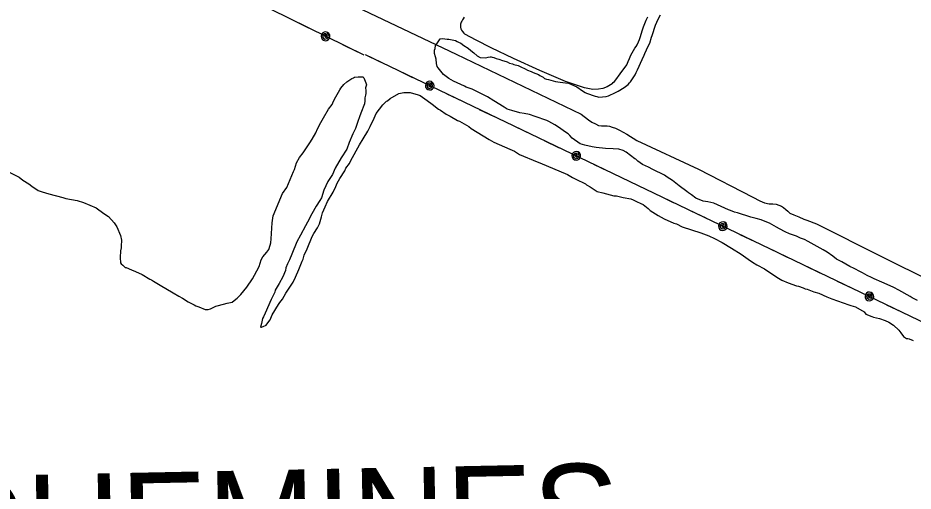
# Model space of a CAD drawing. Extents: x 3683402 to 3721514, y 487807 to 513565.
# Drawn here: x 3715316 to 3717156, y 494893 to 495865 of the extents above; entities that cross this region are included whole.
import ezdxf

# ---------------------------------------------------------------- set-up
doc = ezdxf.new("R2010")
doc.units = 0
for name, color, linetype in [('V-SITE-VEGE', 7, 'Continuous'), ('V-TOPO-GNAM-IDEN', 7, 'Continuous'), ('V-TOPO-SHOR', 7, 'Continuous'), ('V-UTIL-LINE', 7, 'Continuous')]:
    doc.layers.add(name, color=color, linetype=linetype)

msp = doc.modelspace()

# ---------------------------------------------------------------- linework, layer by layer
at = {"layer": 'V-SITE-VEGE'}
for p, q in [((3715979.4, 495721), (3715985.7, 495728.4)), ((3715985.7, 495728.4), (3715992, 495733.7)), ((3715992, 495733.7), (3716002.5, 495741.1)), ((3716002.5, 495741.1), (3716005.7, 495742.2)), ((3716005.7, 495742.2), (3716007.8, 495743.3)), ((3716007.8, 495743.3), (3716015.2, 495744.4)), ((3716015.2, 495744.4), (3716024.7, 495744.4)), ((3716024.7, 495744.4), (3716026.8, 495742.3)), ((3716026.8, 495742.3), (3716031, 495731.8)), ((3716032.1, 495727.6), (3716030.1, 495721.3)), ((3716031, 495731.8), (3716032.1, 495727.6)), ((3715969, 495703), (3715977.4, 495717.8)), ((3715977.4, 495717.8), (3715979.4, 495721)), ((3716030.1, 495721.3), (3716031.1, 495716)), ((3716031.2, 495709.7), (3716030.1, 495706.5)), ((3716031.1, 495716), (3716031.2, 495709.7)), ((3716080.8, 495699.4), (3716098.6, 495710.1)), ((3716098.6, 495710.1), (3716109.2, 495712.2)), ((3716109.2, 495712.2), (3716121.8, 495712.3)), ((3716121.8, 495712.3), (3716138.7, 495707.1)), ((3715961.7, 495687.2), (3715964.8, 495694.5)), ((3715964.8, 495694.5), (3715969, 495703)), ((3716029.1, 495694.9), (3716028.1, 495688.6)), ((3716030.1, 495706.5), (3716029.1, 495701.2)), ((3716029.1, 495701.2), (3716029.1, 495694.9)), ((3716066.1, 495686.7), (3716073.4, 495694.1)), ((3716073.4, 495694.1), (3716075.5, 495695.2)), ((3716075.5, 495695.2), (3716080.8, 495699.4)), ((3716138.7, 495707.1), (3716142.9, 495706.1)), ((3716142.9, 495706.1), (3716156.7, 495695.6)), ((3716156.7, 495695.6), (3716167.3, 495688.3)), ((3715943.9, 495659.6), (3715954.4, 495677.6)), ((3715954.4, 495677.6), (3715961.7, 495687.2)), ((3716028.1, 495688.6), (3716020.8, 495669.6)), ((3716052.5, 495668.7), (3716066.1, 495686.7)), ((3716167.3, 495688.3), (3716180, 495677.8)), ((3716180, 495677.8), (3716184.2, 495675.7)), ((3716184.2, 495675.7), (3716195.9, 495667.4)), ((3715938.7, 495650.1), (3715943.9, 495659.6)), ((3716014.6, 495652.7), (3716009.4, 495637.9)), ((3716017.7, 495662.2), (3716014.6, 495652.7)), ((3716020.8, 495669.6), (3716017.7, 495662.2)), ((3716040, 495642.3), (3716048.3, 495659.2)), ((3716048.3, 495659.2), (3716052.5, 495668.7)), ((3716195.9, 495667.4), (3716204.3, 495663.2)), ((3716204.3, 495663.2), (3716219.1, 495654.8)), ((3716219.1, 495654.8), (3716223.4, 495652.8)), ((3716223.4, 495652.8), (3716242.4, 495642.3)), ((3715928.3, 495629), (3715931.4, 495637.4)), ((3715931.4, 495637.4), (3715938.7, 495650.1)), ((3716009.4, 495637.9), (3716004.2, 495627.3)), ((3716034.8, 495632.7), (3716040, 495642.3)), ((3716242.4, 495642.3), (3716247.7, 495638.1)), ((3716247.7, 495638.1), (3716284.7, 495615.1)), ((3715915.8, 495608.9), (3715921, 495616.3)), ((3715921, 495616.3), (3715928.3, 495629)), ((3716004.2, 495627.3), (3715996.9, 495609.3)), ((3716018, 495604.2), (3716025.4, 495616.9)), ((3716025.4, 495616.9), (3716034.8, 495632.7)), ((3715907.4, 495596.2), (3715915.8, 495608.9)), ((3715996.9, 495609.3), (3715991.7, 495595.6)), ((3716000.3, 495572.5), (3716018, 495604.2)), ((3716284.7, 495615.1), (3716294.2, 495609.9)), ((3716294.2, 495609.9), (3716327, 495595.3)), ((3715894.8, 495578.2), (3715902.2, 495587.7)), ((3715902.2, 495587.7), (3715907.4, 495596.2)), ((3715991.7, 495595.6), (3715980.2, 495577.6)), ((3716327, 495595.3), (3716336.5, 495591.2)), ((3716336.5, 495591.2), (3716347.1, 495584.9)), ((3716347.1, 495584.9), (3716383, 495569.3)), ((3715884.4, 495553.9), (3715888.6, 495567.6)), ((3715888.6, 495567.6), (3715894.8, 495578.2)), ((3715980.2, 495577.6), (3715967.7, 495556.5)), ((3715989.8, 495556.6), (3715997.2, 495566.1)), ((3715997.2, 495566.1), (3716000.3, 495572.5)), ((3716383, 495569.3), (3716388.3, 495567.2)), ((3716388.3, 495567.2), (3716445.4, 495543.3)), ((3715274, 495560), (3715318.4, 495538.1)), ((3715868.8, 495516.9), (3715882.4, 495549.7)), ((3715882.4, 495549.7), (3715884.4, 495553.9)), ((3715962.5, 495543.8), (3715958.3, 495537.4)), ((3715967.7, 495556.5), (3715962.5, 495543.8)), ((3715977.3, 495535.4), (3715987.8, 495551.3)), ((3715987.8, 495551.3), (3715989.8, 495556.6)), ((3716445.4, 495543.3), (3716455.9, 495537)), ((3715318.4, 495538.1), (3715325.8, 495531.8)), ((3715325.8, 495531.8), (3715338.5, 495524.5)), ((3715338.5, 495524.5), (3715344.8, 495519.3)), ((3715953.1, 495529), (3715948.9, 495520.5)), ((3715958.3, 495537.4), (3715953.1, 495529)), ((3715969, 495518.5), (3715972.1, 495525.9)), ((3715972.1, 495525.9), (3715977.3, 495535.4)), ((3716455.9, 495537), (3716462.3, 495533.9)), ((3716462.3, 495533.9), (3716482.4, 495524.5)), ((3716482.4, 495524.5), (3716484.5, 495522.4)), ((3715344.8, 495519.3), (3715357.5, 495510.9)), ((3715357.5, 495510.9), (3715366, 495507.8)), ((3715366, 495507.8), (3715379.7, 495503.7)), ((3715859.4, 495504.2), (3715868.8, 495516.9)), ((3715944.8, 495511), (3715939.6, 495495.2)), ((3715948.9, 495520.5), (3715944.8, 495511)), ((3715952.3, 495487.8), (3715963.8, 495506.9)), ((3715963.8, 495506.9), (3715969, 495518.5)), ((3716484.5, 495522.4), (3716491.9, 495518.2)), ((3716491.9, 495518.2), (3716498.2, 495514.1)), ((3716498.2, 495514.1), (3716506.7, 495508.8)), ((3716506.7, 495508.8), (3716518.3, 495505.7)), ((3716518.3, 495505.7), (3716540.5, 495499.5)), ((3715379.7, 495503.7), (3715408.2, 495496.4)), ((3715408.2, 495496.4), (3715414.6, 495494.4)), ((3715414.6, 495494.4), (3715437.8, 495490.3)), ((3715437.8, 495490.3), (3715450.5, 495486.1)), ((3715840.7, 495458.8), (3715859.4, 495504.2)), ((3715936.4, 495489.9), (3715929.1, 495478.2)), ((3715939.6, 495495.2), (3715936.4, 495489.9)), ((3715947.1, 495477.3), (3715952.3, 495487.8)), ((3716540.5, 495499.5), (3716545.8, 495499.6)), ((3716545.8, 495499.6), (3716559.5, 495496.5)), ((3716559.5, 495496.5), (3716575.3, 495493.4)), ((3716575.3, 495493.4), (3716580.6, 495491.3)), ((3716580.6, 495491.3), (3716586.9, 495488.2)), ((3716586.9, 495488.2), (3716596.4, 495484)), ((3715450.5, 495486.1), (3715476.9, 495474.7)), ((3715476.9, 495474.7), (3715492.8, 495463.2)), ((3715929.1, 495478.2), (3715919.7, 495462.4)), ((3715941.9, 495464.6), (3715947.1, 495477.3)), ((3716596.4, 495484), (3716600.7, 495481.9)), ((3716600.7, 495481.9), (3716611.3, 495473.6)), ((3716611.3, 495473.6), (3716615.5, 495469.4)), ((3716615.5, 495469.4), (3716631.4, 495458.9)), ((3715492.8, 495463.2), (3715502.3, 495456.9)), ((3715502.3, 495456.9), (3715513.9, 495444.3)), ((3715838.7, 495444), (3715840.7, 495458.8)), ((3715919.7, 495462.4), (3715911.4, 495445.5)), ((3715935.7, 495442.4), (3715939.8, 495456.2)), ((3715939.8, 495456.2), (3715941.9, 495464.6)), ((3716631.4, 495458.9), (3716644.1, 495452.7)), ((3716644.1, 495452.7), (3716664.1, 495443.3)), ((3715513.9, 495444.3), (3715519.3, 495435.9)), ((3715519.3, 495435.9), (3715526.7, 495418)), ((3715836.7, 495411.3), (3715837.7, 495433.4)), ((3715837.7, 495433.4), (3715838.7, 495444)), ((3715907.2, 495438.1), (3715896.8, 495419)), ((3715911.4, 495445.5), (3715907.2, 495438.1)), ((3715924.2, 495422.3), (3715931.5, 495434)), ((3715931.5, 495434), (3715935.7, 495442.4)), ((3716664.1, 495443.3), (3716669.4, 495442.3)), ((3716669.4, 495442.3), (3716681.1, 495436)), ((3716681.1, 495436), (3716719.1, 495423.6)), ((3715526.7, 495418), (3715528.9, 495408.5)), ((3715896.8, 495419), (3715889.5, 495405.3)), ((3715910.6, 495390.6), (3715921, 495416)), ((3715921, 495416), (3715924.2, 495422.3)), ((3716719.1, 495423.6), (3716736, 495417.3)), ((3716736, 495417.3), (3716747.6, 495412.1)), ((3715528.9, 495408.5), (3715527.9, 495395.9)), ((3715527.9, 495395.9), (3715527.9, 495392.7)), ((3715831.6, 495389.1), (3715834.7, 495398.6)), ((3715834.7, 495398.6), (3715835.7, 495402.9)), ((3715835.7, 495402.9), (3715836.7, 495411.3)), ((3715889.5, 495405.3), (3715879.1, 495379.9)), ((3716747.6, 495412.1), (3716763.5, 495403.8)), ((3716763.5, 495403.8), (3716782.5, 495392.3)), ((3715526.9, 495386.4), (3715525.9, 495372.7)), ((3715527.9, 495392.7), (3715526.9, 495386.4)), ((3715819, 495374.3), (3715827.4, 495383.8)), ((3715827.4, 495383.8), (3715831.6, 495389.1)), ((3715879.1, 495379.9), (3715873.9, 495368.3)), ((3715902.3, 495369.5), (3715904.4, 495377.9)), ((3715904.4, 495377.9), (3715910.6, 495390.6)), ((3716782.5, 495392.3), (3716802.6, 495379.8)), ((3716802.6, 495379.8), (3716816.4, 495369.3)), ((3715525.9, 495372.7), (3715527.1, 495362.1)), ((3715527.1, 495362.1), (3715528.1, 495360)), ((3715528.1, 495360), (3715531.3, 495356.9)), ((3715811.7, 495354.2), (3715815.9, 495368)), ((3715815.9, 495368), (3715819, 495374.3)), ((3715869.7, 495359.8), (3715866.6, 495351.4)), ((3715873.9, 495368.3), (3715869.7, 495359.8)), ((3715893, 495348.4), (3715900.2, 495365.3)), ((3715900.2, 495365.3), (3715902.3, 495369.5)), ((3716816.4, 495369.3), (3716825.9, 495363)), ((3716825.9, 495363), (3716834.3, 495357.8)), ((3715531.3, 495356.9), (3715536.6, 495352.7)), ((3715536.6, 495352.7), (3715538.7, 495352.7)), ((3715538.7, 495352.7), (3715549.3, 495347.5)), ((3715549.3, 495347.5), (3715557.7, 495344.4)), ((3715557.7, 495344.4), (3715571.5, 495338.1)), ((3715802.4, 495336.3), (3715811.7, 495354.2)), ((3715865.6, 495346.1), (3715860.4, 495333.4)), ((3715866.6, 495351.4), (3715865.6, 495346.1)), ((3715886.7, 495332.5), (3715893, 495348.4)), ((3716834.3, 495357.8), (3716850.2, 495349.4)), ((3716850.2, 495349.4), (3716875.6, 495332.7)), ((3715571.5, 495338.1), (3715587.3, 495328.7)), ((3715587.3, 495328.7), (3715590.5, 495326.7)), ((3715590.5, 495326.7), (3715594.7, 495324.6)), ((3715594.7, 495324.6), (3715608.5, 495316.2)), ((3715786.7, 495311.9), (3715798.2, 495328.9)), ((3715798.2, 495328.9), (3715802.4, 495336.3)), ((3715860.4, 495333.4), (3715853, 495319.7)), ((3715866.9, 495299.7), (3715881.5, 495321.9)), ((3715881.5, 495321.9), (3715886.7, 495332.5)), ((3716875.6, 495332.7), (3716886.2, 495326.4)), ((3716886.2, 495326.4), (3716898.9, 495321.2)), ((3715608.5, 495316.2), (3715634.9, 495300.5)), ((3715774.1, 495297.1), (3715786.7, 495311.9)), ((3715844.7, 495305.9), (3715843.7, 495301.7)), ((3715853, 495319.7), (3715844.7, 495305.9)), ((3716898.9, 495321.2), (3716915.8, 495315)), ((3716915.8, 495315), (3716920, 495314)), ((3716920, 495314), (3716929.5, 495310.9)), ((3716929.5, 495310.9), (3716933.7, 495308.8)), ((3716933.7, 495308.8), (3716937.9, 495307.8)), ((3716937.9, 495307.8), (3716951.7, 495302.6)), ((3715634.9, 495300.5), (3715646.6, 495293.2)), ((3715646.6, 495293.2), (3715654, 495289.1)), ((3715654, 495289.1), (3715665.6, 495281.7)), ((3715760.5, 495284.4), (3715766.8, 495289.7)), ((3715766.8, 495289.7), (3715774.1, 495297.1)), ((3715836.4, 495286.9), (3715823.9, 495258.4)), ((3715843.7, 495301.7), (3715836.4, 495286.9)), ((3715854.3, 495280.7), (3715859.6, 495287)), ((3715859.6, 495287), (3715866.9, 495299.7)), ((3716951.7, 495302.6), (3716962.2, 495299.5)), ((3716962.2, 495299.5), (3716978.1, 495292.2)), ((3716978.1, 495292.2), (3716988.7, 495288)), ((3716988.7, 495288), (3717023.5, 495275.5)), ((3715665.6, 495281.7), (3715678.3, 495275.5)), ((3715678.3, 495275.5), (3715681.5, 495273.4)), ((3715681.5, 495273.4), (3715687.8, 495271.3)), ((3715687.8, 495271.3), (3715700.5, 495266.1)), ((3715706.8, 495266.2), (3715712.1, 495267.2)), ((3715712.1, 495267.2), (3715722.6, 495272.6)), ((3715722.6, 495272.6), (3715725.7, 495273.6)), ((3715725.7, 495273.6), (3715738.4, 495276.9)), ((3715738.4, 495276.9), (3715745.7, 495279)), ((3715745.7, 495279), (3715756.3, 495281.2)), ((3715756.3, 495281.2), (3715760.5, 495284.4)), ((3715838.6, 495255.3), (3715851.2, 495276.4)), ((3715851.2, 495276.4), (3715854.3, 495280.7)), ((3717023.5, 495275.5), (3717027.7, 495274.5)), ((3717027.7, 495274.5), (3717037.2, 495271.4)), ((3717037.2, 495271.4), (3717055.2, 495261)), ((3715700.5, 495266.1), (3715706.8, 495266.2)), ((3715820.7, 495251), (3715818.7, 495247.8)), ((3715823.9, 495258.4), (3715820.7, 495251)), ((3715834.5, 495244.7), (3715838.6, 495255.3)), ((3717055.2, 495261), (3717058.4, 495256.8)), ((3717058.4, 495256.8), (3717071.1, 495251.6)), ((3717071.1, 495251.6), (3717074.3, 495250.5)), ((3717074.3, 495250.5), (3717086.9, 495247.4)), ((3715816.6, 495237.2), (3715814.5, 495229.9)), ((3715814.5, 495229.9), (3715816.6, 495229.9)), ((3715818.7, 495247.8), (3715816.6, 495237.2)), ((3715816.6, 495229.9), (3715819.8, 495230.9)), ((3715819.8, 495230.9), (3715826.1, 495234.1)), ((3715826.1, 495234.1), (3715829.3, 495238.4)), ((3715829.3, 495238.4), (3715834.5, 495244.7)), ((3717086.9, 495247.4), (3717098.5, 495243.3)), ((3717098.5, 495243.3), (3717105.9, 495240.2)), ((3717105.9, 495240.2), (3717115.5, 495233.9)), ((3717115.5, 495233.9), (3717126.1, 495223.4)), ((3717126.1, 495223.4), (3717130.3, 495218.2)), ((3717130.3, 495218.2), (3717135.6, 495210.8)), ((3717135.6, 495210.8), (3717142, 495206.6)), ((3717142, 495206.6), (3717145.1, 495206.6)), ((3717145.1, 495206.6), (3717147.2, 495205.6)), ((3717147.2, 495205.6), (3717155.7, 495202.5))]:
    msp.add_line(p, q, dxfattribs=at)
for points in [[(3716330.8, 495674.9), (3716321.2, 495678), (3716315, 495681.6), (3716294.2, 495695.2), (3716280.7, 495703), (3716249.7, 495718.6), (3716237.3, 495722.9), (3716233.4, 495724.7), (3716210.8, 495735.6), (3716201.8, 495740.9), (3716190.6, 495749.2), (3716179.5, 495762.6), (3716177.9, 495765.5), (3716176.4, 495771.8), (3716175.4, 495780.4), (3716173.8, 495785), (3716172.3, 495791.9), (3716171.9, 495799.3), (3716173.2, 495802.7), (3716173.9, 495808.4), (3716176.8, 495812.3), (3716183.4, 495822.4), (3716188.5, 495822.9), (3716198.2, 495821.5), (3716201.6, 495821.4), (3716215.2, 495818.8), (3716218.6, 495817), (3716221.4, 495815.2), (3716225.9, 495813.3), (3716232.6, 495808.6), (3716241.1, 495803.3), (3716246.6, 495798.6), (3716252.8, 495793.8), (3716260.1, 495787.4), (3716265.7, 495783.8), (3716277.6, 495783.5), (3716282.2, 495784.5), (3716286.3, 495785.6), (3716288.5, 495785.5), (3716290.8, 495784.9), (3716294.2, 495783.6), (3716298.7, 495781.8), (3716304.4, 495780.5), (3716311.7, 495777.5), (3716314.6, 495776.8), (3716321.4, 495775), (3716326.4, 495772.5), (3716332.1, 495770.7), (3716334.9, 495769.5), (3716344, 495767.5), (3716349.6, 495764.5), (3716358.1, 495760.9), (3716363.1, 495757.9), (3716371, 495754.9), (3716375, 495753.1), (3716385.7, 495748.8), (3716388.5, 495747), (3716395.3, 495743.4), (3716398.1, 495741.1), (3716402, 495739.2), (3716406.6, 495738.6), (3716420.7, 495734.8), (3716430.4, 495733.4), (3716441.2, 495732), (3716447.5, 495731.2), (3716464.4, 495723.4), (3716476.2, 495715.1), (3716481.8, 495712.1), (3716484.6, 495710.9), (3716502.1, 495704.7), (3716505.5, 495704.1), (3716509.5, 495702.3), (3716517.5, 495703.2), (3716524.9, 495703.6), (3716529.5, 495705.2), (3716544, 495711.7), (3716549.7, 495714.4), (3716561.9, 495722.6), (3716570.1, 495728.7), (3716573, 495732), (3716574.8, 495733.7), (3716584.3, 495748.3), (3716586.7, 495752.8), (3716589.1, 495758.4), (3716598.8, 495779.9), (3716603, 495788.9), (3716604.2, 495792.3), (3716610.9, 495806.9), (3716614.5, 495813.7), (3716618.2, 495825.6), (3716619.4, 495829), (3716626.2, 495850.5), (3716631.7, 495862.9), (3716636.5, 495871.9)], [(3717164.6, 495284.4), (3717153.4, 495289.9), (3717149.4, 495292.8), (3717126.4, 495306), (3717115.7, 495311.4), (3717108.3, 495314.4), (3717091.4, 495322.3), (3717075.6, 495328.9), (3717070, 495331.9), (3717061.5, 495335.6), (3717051.4, 495341.5), (3717047.5, 495343.3), (3717034.5, 495350), (3717025.5, 495354.2), (3717009.2, 495363.7), (3716998.5, 495369.7), (3716990.7, 495375.6), (3716978.9, 495383.9), (3716971, 495388.7), (3716940.1, 495406), (3716932.2, 495409.6), (3716924.3, 495412.7), (3716915.8, 495416.9), (3716901.7, 495421.8), (3716892.7, 495426), (3716881.4, 495432), (3716875.2, 495435), (3716865.1, 495440.4), (3716860.6, 495443.4), (3716858.3, 495444), (3716843.1, 495450.1), (3716832.9, 495453.2), (3716822.1, 495455.8), (3716795, 495464.5), (3716788.7, 495465.8), (3716780.2, 495469.4), (3716776.3, 495470.7), (3716745.8, 495484.6), (3716733.9, 495487.1), (3716724.2, 495488.5), (3716709, 495494.6), (3716700.1, 495501.7), (3716693.9, 495505.9), (3716690.5, 495508.8), (3716674.8, 495520), (3716660.9, 495531.2), (3716650.2, 495538.3), (3716644.6, 495541.9), (3716620.9, 495553.9), (3716611.9, 495558.7), (3716599.5, 495564.2), (3716590, 495570.7), (3716586.1, 495574.8), (3716583.9, 495576), (3716565.9, 495589.6), (3716559.7, 495592.6), (3716550.7, 495595.7), (3716539.3, 495596.5), (3716523.3, 495596.9), (3716504.6, 495599.1), (3716496, 495600.5), (3716480.7, 495603.7), (3716471.1, 495606.8), (3716454.8, 495618.1), (3716449.9, 495623.9), (3716446.5, 495626.8), (3716441.5, 495630.4), (3716426.9, 495641), (3716419.6, 495645.8), (3716407.2, 495652.4), (3716402.7, 495654.2), (3716379, 495662.8), (3716367.1, 495666.5), (3716356.3, 495669.1), (3716347.2, 495669.9), (3716330.8, 495674.9)]]:
    msp.add_lwpolyline(points, dxfattribs=at)
at = {"layer": 'V-TOPO-SHOR'}
for points in [[(3715820.1, 495979.9), (3716216.3, 495790.5), (3716473.5, 495667.5), (3716488.4, 495655.5), (3716495.6, 495651.2), (3716502.6, 495647.5), (3716509.1, 495644.5), (3716515.6, 495643.2), (3716522.6, 495643.2), (3716526.6, 495643.4), (3716531.8, 495642.5), (3716537.1, 495641), (3716544.1, 495638.5), (3716552.1, 495634.9), (3716567.5, 495626.4), (3716587.9, 495613.7), (3716714.6, 495554.3), (3716826, 495496.7), (3716840.7, 495489.1), (3716850.2, 495485.4), (3716859.5, 495483.4), (3716867.1, 495483), (3716874.3, 495482.3), (3716879.8, 495480.5), (3716885, 495478.5), (3716889.6, 495475.8), (3716894, 495471.9), (3716897.9, 495467.8), (3716902.5, 495463.9), (3716910.5, 495460.4), (3716921, 495456.5), (3716931.2, 495451.9), (3716937.5, 495449.4), (3716956.9, 495441.8), (3717089.4, 495375.7), (3717302, 495270)], [(3716233.1, 495866.5), (3716231.2, 495863.7), (3716229.8, 495861.2), (3716228.1, 495858.7), (3716227, 495856.6), (3716226.1, 495854.2), (3716225.6, 495852.2), (3716225.2, 495849.3), (3716225.4, 495846.3), (3716226.3, 495842.6), (3716227.4, 495840.3), (3716229.6, 495837.3), (3716232.4, 495833.9), (3716234.5, 495831.7)], [(3716536.9, 495729.8), (3716539.5, 495732.3), (3716541.7, 495734.5), (3716544.7, 495738), (3716553.8, 495750.5), (3716567.1, 495768.6), (3716569.9, 495775.5), (3716572.6, 495781.9), (3716575.4, 495788.5), (3716578, 495793.4), (3716580.8, 495798.6), (3716583.8, 495802.8), (3716586.4, 495806.2), (3716588.8, 495810.2), (3716591.5, 495815.8), (3716593.5, 495820.7), (3716595, 495825), (3716599.6, 495841), (3716601.7, 495847.1), (3716604.3, 495853.7), (3716607.2, 495860.5), (3716610.8, 495867.5)], [(3716536.9, 495729.8), (3716526.7, 495723.5), (3716518.1, 495720.3), (3716509, 495718.7), (3716497.6, 495718.2), (3716480.3, 495721.3), (3716441.2, 495734.8), (3716388.8, 495757.4), (3716334.7, 495781.9), (3716288.2, 495804), (3716257.4, 495819.6), (3716234.5, 495831.7)]]:
    msp.add_lwpolyline(points, dxfattribs=at)
at = {"layer": 'V-UTIL-LINE'}
for points in [[(3716027.7, 495788.4), (3715527.9, 496034.3), (3714573.8, 496507.6), (3713732.2, 496908.8), (3713304.6, 497117), (3712818, 497363.7)], [(3715882.7, 495859.7), (3715913.2, 495844.7)], [(3715948.2, 495827.5), (3715947.8, 495830.4), (3715946.1, 495828.8), (3715946.6, 495826.1), (3715949.3, 495825.1), (3715951, 495828), (3715949.6, 495832.5), (3715945.3, 495832.6), (3715942.1, 495829), (3715943.3, 495824.6), (3715946.8, 495821.8), (3715951.5, 495822.9), (3715954.2, 495827.7), (3715952.2, 495835.6), (3715948.8, 495836.5), (3715945.3, 495836), (3715942.3, 495834.3), (3715940.2, 495831.5), (3715939.2, 495828.1), (3715939.7, 495824.6), (3715941.5, 495821.6), (3715944.3, 495819.4), (3715947.6, 495818.5), (3715951.1, 495819), (3715954.2, 495820.8), (3715956.3, 495823.5), (3715957.2, 495826.9), (3715956.7, 495830.4), (3715955, 495833.5), (3715952.2, 495835.6)], [(3715983.2, 495810.3), (3716013.7, 495795.3)], [(3716029.8, 495789.8), (3716060.4, 495775.1)], [(3716029.8, 495789.8), (3718896.2, 494414.9), (3719343, 494199.1)], [(3716096.5, 495757.8), (3716127.1, 495743.1)], [(3716162.3, 495726.2), (3716161.9, 495729), (3716160.2, 495727.4), (3716160.7, 495724.7), (3716163.4, 495723.8), (3716165.1, 495726.8), (3716163.6, 495731.2), (3716159.3, 495731.3), (3716156.2, 495727.6), (3716157.5, 495723.2), (3716161, 495720.5), (3716165.7, 495721.6), (3716168.3, 495726.4), (3716166.2, 495734.3), (3716162.8, 495735.2), (3716159.3, 495734.7), (3716156.3, 495732.9), (3716154.2, 495730.1), (3716153.3, 495726.7), (3716153.8, 495723.2), (3716155.6, 495720.2), (3716158.4, 495718.1), (3716161.8, 495717.2), (3716165.3, 495717.7), (3716168.3, 495719.5), (3716170.4, 495722.3), (3716171.3, 495725.7), (3716170.8, 495729.2), (3716169, 495732.2), (3716166.2, 495734.3)], [(3716197.5, 495709.3), (3716228.1, 495694.6)], [(3716264.2, 495677.3), (3716294.9, 495662.6)], [(3716330.9, 495645.3), (3716361.6, 495630.6)], [(3716397.6, 495613.3), (3716428.3, 495598.6)], [(3716463.5, 495581.8), (3716463, 495584.6), (3716461.3, 495583), (3716461.8, 495580.3), (3716464.6, 495579.3), (3716466.2, 495582.3), (3716464.8, 495586.8), (3716460.5, 495586.8), (3716457.3, 495583.2), (3716458.6, 495578.8), (3716462.1, 495576), (3716466.8, 495577.2), (3716469.5, 495582), (3716467.3, 495589.9), (3716463.9, 495590.7), (3716460.5, 495590.2), (3716457.4, 495588.5), (3716455.3, 495585.7), (3716454.5, 495582.3), (3716455, 495578.8), (3716456.8, 495575.8), (3716459.6, 495573.6), (3716463, 495572.8), (3716466.4, 495573.3), (3716469.5, 495575.1), (3716471.6, 495577.9), (3716472.4, 495581.3), (3716471.9, 495584.7), (3716470.2, 495587.8), (3716467.3, 495589.9)], [(3716498.6, 495564.9), (3716529.3, 495550.2)], [(3716565.3, 495532.9), (3716596, 495518.2)], [(3716632.1, 495500.9), (3716662.7, 495486.2)], [(3716698.8, 495468.9), (3716729.4, 495454.2)], [(3716764.6, 495437.3), (3716764.2, 495440.2), (3716762.5, 495438.5), (3716763, 495435.8), (3716765.7, 495434.9), (3716767.4, 495437.9), (3716765.9, 495442.3), (3716761.6, 495442.4), (3716758.4, 495438.7), (3716759.8, 495434.3), (3716763.3, 495431.6), (3716767.9, 495432.7), (3716770.6, 495437.5), (3716768.5, 495445.4), (3716765.1, 495446.3), (3716761.6, 495445.8), (3716758.6, 495444), (3716756.5, 495441.2), (3716755.6, 495437.8), (3716756.1, 495434.3), (3716757.9, 495431.3), (3716760.7, 495429.2), (3716764.1, 495428.3), (3716767.6, 495428.8), (3716770.6, 495430.6), (3716772.7, 495433.4), (3716773.6, 495436.8), (3716773.1, 495440.3), (3716771.3, 495443.3), (3716768.5, 495445.4)], [(3716799.8, 495420.4), (3716830.4, 495405.7)], [(3716866.5, 495388.4), (3716897.1, 495373.7)], [(3716933.2, 495356.4), (3716963.9, 495341.7)], [(3716999.9, 495324.4), (3717030.6, 495309.7)], [(3717065.8, 495292.9), (3717065.3, 495295.7), (3717063.6, 495294.1), (3717064.1, 495291.4), (3717066.9, 495290.4), (3717068.5, 495293.4), (3717067.1, 495297.9), (3717062.8, 495297.9), (3717059.6, 495294.3), (3717060.9, 495289.9), (3717064.4, 495287.1), (3717069.1, 495288.3), (3717071.8, 495293.1), (3717069.6, 495301), (3717066.2, 495301.8), (3717062.8, 495301.4), (3717059.7, 495299.6), (3717057.6, 495296.8), (3717056.8, 495293.4), (3717057.3, 495289.9), (3717059.1, 495286.9), (3717061.9, 495284.7), (3717065.3, 495283.9), (3717068.7, 495284.4), (3717071.8, 495286.2), (3717073.9, 495289), (3717074.7, 495292.4), (3717074.2, 495295.8), (3717072.5, 495298.9), (3717069.6, 495301)], [(3717100.9, 495276), (3717131.6, 495261.3)]]:
    msp.add_lwpolyline(points, dxfattribs=at)

# ---------------------------------------------------------------- texts
at = {"layer": 'V-TOPO-GNAM-IDEN'}
msp.add_text('PLAQUEMINES', height=200, rotation=1.1486, dxfattribs=at).set_placement((3714622.8, 494711.8))

doc.saveas('drawing.dxf')
